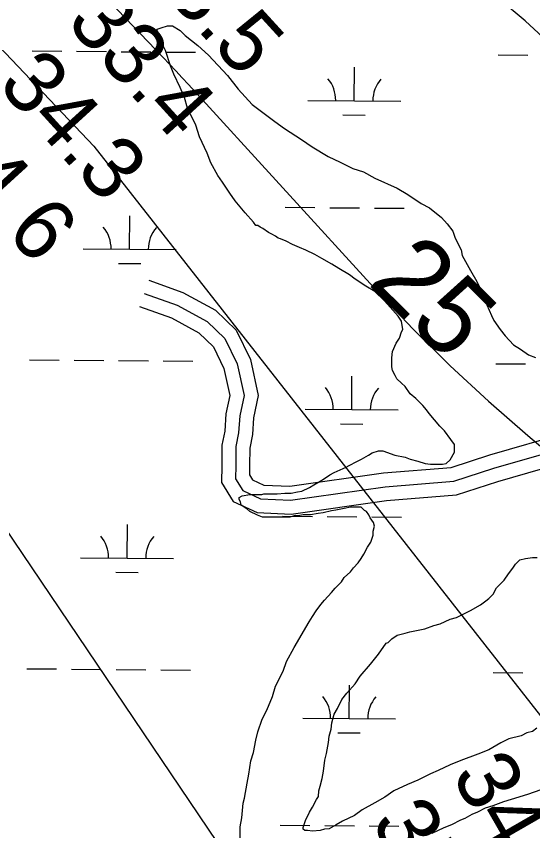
# Model space of a CAD drawing. Extents: x 3271442 to 3309282, y 752266 to 777610.
# Drawn here: x 3294405 to 3294961, y 766109 to 766986 of the extents above; entities that cross this region are included whole.
import ezdxf

# ---------------------------------------------------------------- set-up
doc = ezdxf.new("R2010")
doc.units = 0
for name, color, linetype in [('V-RIVR-EDGE', 7, 'Continuous'), ('V-RIVR-RANG', 7, 'Continuous'), ('V-ROAD-CNTR', 7, 'Continuous'), ('V-SITE-VEGE', 7, 'Continuous'), ('V-TOPO-MAJR', 7, 'Continuous'), ('V-TOPO-MAJR-IDEN', 7, 'Continuous'), ('V-TOPO-MINR', 7, 'Continuous'), ('V-WETL-SWMP', 7, 'Continuous')]:
    doc.layers.add(name, color=color, linetype=linetype)

msp = doc.modelspace()

# ---------------------------------------------------------------- linework, layer by layer
at = {"layer": 'V-RIVR-EDGE'}
msp.add_spline([(3294767.35, 765164.01), (3294784.11, 765178.66), (3294798.84, 765195.35), (3294804.58, 765203.91), (3294811.53, 765210.01), (3294826.66, 765224.25), (3294838.92, 765234.83), (3294842.61, 765242.57), (3294846.3, 765247.05), (3294847.53, 765250.31), (3294847.95, 765254.39), (3294845.1, 765258.07), (3294841.84, 765259.3), (3294830.83, 765261.37), (3294820.22, 765261.8), (3294801.86, 765262.26), (3294788.4, 765261.07), (3294777.39, 765263.13), (3294769.65, 765268.46), (3294767.21, 765273.77), (3294764.39, 765288.87), (3294755.86, 765300.72), (3294743.65, 765315.03), (3294737.15, 765324.02), (3294728.61, 765336.28), (3294719.25, 765346.92), (3294713.95, 765349.38), (3294701.72, 765353.08), (3294698.47, 765356.35), (3294693.59, 765362.89), (3294690.35, 765373.51), (3294687.91, 765378.41), (3294681.4, 765385.77), (3294677.34, 765390.67), (3294668.36, 765392.74), (3294659.81, 765400.1), (3294647.2, 765412.78), (3294631.33, 765432.4), (3294612.21, 765452.85), (3294588.59, 765472.49), (3294570.27, 765486), (3294538.1, 765512.19), (3294486.8, 765555.57), (3294425.32, 765604.68), (3294374.41, 765641.12), (3294318.2, 765680.02), (3294242.85, 765733.65), (3294134.53, 765815.52), (3294069.78, 765866.27), (3294021.32, 765900.25), (3293981.37, 765915.85), (3293912.08, 765942.95), (3293878.25, 765958.54), (3293835.07, 765983.13), (3293820.41, 765997.03), (3293805.77, 766013.8), (3293793.57, 766029.33), (3293787.88, 766039.55), (3293784.63, 766044.45), (3293779.33, 766046.91), (3293774.43, 766047.33), (3293763.41, 766042.87), (3293761.37, 766042.06), (3293756.88, 766043.29), (3293754.84, 766041.67), (3293762.15, 766027.78), (3293759.69, 766024.11), (3293755.61, 766025.35), (3293750.73, 766031.07), (3293744.64, 766041.29), (3293733.66, 766059.67), (3293729.6, 766066.62), (3293726.78, 766079.68), (3293723.13, 766089.89), (3293718.66, 766095.2), (3293712.55, 766099.71), (3293699.08, 766099.74), (3293692.14, 766096.9), (3293679.49, 766097.34), (3293669.3, 766099.81), (3293661.57, 766108.4), (3293659.95, 766112.49), (3293660.79, 766123.91), (3293660, 766132.89), (3293656.75, 766140.24), (3293651.06, 766146.78), (3293641.28, 766152.11), (3293630.27, 766154.99), (3293617.62, 766155.84), (3293614.78, 766159.92), (3293595.66, 766182.41), (3293580.59, 766195.1), (3293564.3, 766204.93), (3293528.04, 766225.42), (3293500.77, 766251.6), (3293484.89, 766264.28), (3293463.71, 766281.06), (3293448.25, 766298.24), (3293430.75, 766315.01), (3293416.92, 766331.36), (3293392.92, 766359.98), (3293377.47, 766382.87), (3293338.87, 766446.61), (3293307.19, 766505.03), (3293288.91, 766539.35)], degree=3, dxfattribs=at)
at = {"layer": 'V-ROAD-CNTR'}
for points in [[(3294548.27, 766701.96), (3294584.9, 766688.92), (3294620.08, 766669.79), (3294642.33, 766648.24), (3294657.61, 766616.81), (3294665.96, 766577.9), (3294660.88, 766553.96), (3294659.64, 766535.72), (3294656.81, 766521.28), (3294656.65, 766502.4), (3294656.57, 766492.47), (3294659.87, 766487.11), (3294671.99, 766481.44), (3294699.98, 766480.13), (3294800.78, 766494.5), (3294873.56, 766500.46), (3294915.24, 766514.03), (3294997.4, 766537.66)], [(3294543.24, 766687.82), (3294578.77, 766675.19), (3294611.11, 766657.59), (3294629.99, 766639.3), (3294643.33, 766611.88), (3294650.62, 766577.88), (3294645.99, 766556.03), (3294644.74, 766537.68), (3294641.83, 766522.79), (3294641.65, 766502.52), (3294641.54, 766488.28), (3294649.45, 766475.43), (3294668.32, 766466.59), (3294700.69, 766465.08), (3294802.45, 766479.59), (3294876.54, 766485.66), (3294919.64, 766499.68), (3295000.92, 766523.07)], [(3294538.22, 766673.69), (3294572.63, 766661.45), (3294602.15, 766645.4), (3294617.66, 766630.37), (3294629.04, 766606.96), (3294635.29, 766577.86), (3294631.1, 766558.11), (3294629.83, 766539.63), (3294626.84, 766524.31), (3294626.65, 766502.65), (3294626.5, 766484.09), (3294639.03, 766463.75), (3294664.66, 766451.75), (3294701.41, 766450.03), (3294804.12, 766464.68), (3294879.51, 766470.85), (3294924.03, 766485.34), (3295004.45, 766508.47)]]:
    msp.add_lwpolyline(points, dxfattribs=at)
at = {"layer": 'V-SITE-VEGE'}
for points in [[(3294725.81, 766481.51), (3294732.63, 766485.59), (3294737.4, 766488.31), (3294742.86, 766492.4), (3294747.64, 766495.12), (3294760.59, 766500.56), (3294764, 766502.6), (3294772.19, 766506.68), (3294776.96, 766509.4), (3294784.47, 766513.48), (3294788.56, 766516.21), (3294795.38, 766518.24), (3294800.15, 766518.24), (3294813.1, 766513.45), (3294824, 766511.4), (3294829.45, 766509.35), (3294837.63, 766507.29), (3294845.81, 766504.56), (3294851.26, 766503.87), (3294864.21, 766503.86), (3294868.3, 766504.53), (3294872.4, 766508.62), (3294877.18, 766516.8), (3294877.19, 766524.97), (3294873.1, 766530.43), (3294866.29, 766539.98), (3294861.53, 766544.76), (3294849.95, 766558.41), (3294847.23, 766562.5), (3294843.15, 766567.28), (3294835.66, 766574.78), (3294829.52, 766579.56), (3294824.08, 766587.74), (3294820, 766591.16), (3294815.23, 766595.93), (3294813.19, 766599.34), (3294810.46, 766604.8), (3294809.79, 766608.89), (3294809.8, 766618.44), (3294810.49, 766625.25), (3294814.59, 766634.11), (3294818, 766639.56), (3294820.05, 766646.37), (3294821.42, 766649.1), (3294820.06, 766657.96), (3294816.66, 766663.42), (3294807.81, 766672.97), (3294801.68, 766679.8), (3294791.47, 766690.03), (3294781.93, 766695.49), (3294770.35, 766703.01), (3294764.22, 766707.78), (3294752.64, 766714.61), (3294745.15, 766719.39), (3294734.25, 766725.54), (3294726.75, 766729.64), (3294717.21, 766734.42), (3294710.4, 766737.15), (3294702.9, 766740.57), (3294696.09, 766743.98), (3294689.96, 766746.71), (3294687.23, 766747.4), (3294684.51, 766749.45), (3294680.42, 766751.5), (3294677.02, 766753.55), (3294670.88, 766757.64), (3294668.16, 766759.01), (3294665.43, 766761.06), (3294663.39, 766761.06), (3294660.67, 766764.47), (3294651.81, 766774.7), (3294640.92, 766787.67), (3294635.48, 766795.85), (3294627.31, 766807.45), (3294622.55, 766814.95), (3294615.06, 766828.6), (3294610.98, 766838.82), (3294602.82, 766856.56), (3294598.75, 766868.83), (3294589.9, 766887.24), (3294586.51, 766898.84), (3294581.75, 766909.75), (3294574.94, 766924.07), (3294571.55, 766932.94), (3294566.11, 766949.3), (3294562.03, 766957.49), (3294559.99, 766962.26), (3294558.63, 766968.4), (3294557.27, 766970.45), (3294557.27, 766972.49), (3294561.36, 766973.85), (3294568.19, 766975.89), (3294573.64, 766975.88), (3294581.81, 766971.1), (3294587.26, 766965.64), (3294600.88, 766954.72), (3294612.46, 766944.48), (3294632.89, 766922.65), (3294644.46, 766907.64), (3294659.44, 766891.27), (3294683.96, 766872.83)], [(3294683.96, 766872.83), (3294694.17, 766865.32), (3294712.57, 766853.71), (3294724.15, 766845.52), (3294741.18, 766835.28), (3294754.12, 766829.13), (3294767.75, 766822.3), (3294779.34, 766818.88), (3294791.6, 766812.05), (3294815.44, 766801.11), (3294827.03, 766794.29), (3294841.33, 766784.73), (3294850.19, 766779.95), (3294863.13, 766769.71), (3294869.25, 766762.88), (3294875.38, 766754.7), (3294878.1, 766747.2), (3294884.22, 766734.92), (3294885.58, 766728.79), (3294894.43, 766712.42), (3294901.23, 766700.82), (3294908.71, 766684.45), (3294912.11, 766675.59), (3294916.87, 766663.99), (3294919.59, 766658.54), (3294926.4, 766648.99), (3294931.84, 766642.17), (3294940.69, 766632.61), (3294948.19, 766627.83), (3294957.04, 766621.69), (3294964.54, 766618.95)], [(3294646.32, 766095.08), (3294646.35, 766113.49), (3294648.4, 766123.03), (3294649.78, 766138.71), (3294651.15, 766144.16), (3294653.89, 766160.52), (3294655.95, 766170.06), (3294658.01, 766184.37), (3294660.74, 766193.23), (3294663.48, 766206.86), (3294665.54, 766215.72), (3294670.33, 766229.35), (3294675.11, 766238.89), (3294681.26, 766253.88), (3294684.68, 766264.78), (3294692.88, 766281.13), (3294696.29, 766291.35), (3294704.49, 766306.34), (3294720.88, 766334.27), (3294724.3, 766339.72), (3294728.39, 766345.85), (3294733.17, 766352.66), (3294737.26, 766357.43), (3294744.77, 766365.6), (3294748.87, 766370.37), (3294755.69, 766377.18), (3294758.42, 766381.95), (3294765.25, 766388.08), (3294768.66, 766392.16), (3294773.44, 766397.61), (3294776.85, 766402.38), (3294779.58, 766407.15), (3294783.68, 766414.64), (3294787.09, 766420.09), (3294789.83, 766427.59), (3294789.83, 766431.68), (3294791.2, 766437.13), (3294789.84, 766441.22), (3294786.44, 766446), (3294785.08, 766449.41), (3294782.36, 766452.82), (3294780.31, 766454.19), (3294776.91, 766457.59), (3294765.32, 766457.61), (3294758.5, 766456.25), (3294749.64, 766454.22), (3294744.87, 766453.54), (3294736, 766451.5), (3294730.55, 766450.83), (3294722.36, 766449.47), (3294714.18, 766449.48), (3294710.78, 766448.8), (3294704.64, 766448.13), (3294699.87, 766446.77), (3294670.56, 766446.8), (3294665.1, 766448.85), (3294656.93, 766452.95), (3294653.52, 766455.68), (3294647.39, 766459.78), (3294646.71, 766463.19), (3294645.35, 766465.91), (3294645.36, 766467.96), (3294648.77, 766470), (3294656.95, 766471.36), (3294669.9, 766471.34), (3294671.95, 766472.02), (3294686.26, 766472.01), (3294694.44, 766472.68), (3294701.26, 766472.67), (3294708.08, 766474.03), (3294712.85, 766474.7), (3294721.03, 766478.78), (3294725.81, 766481.51)], [(3294965.88, 766219.52), (3294961.11, 766216.12), (3294954.97, 766214.76), (3294948.83, 766211.36), (3294935.88, 766207.97), (3294927.01, 766203.89), (3294914.05, 766196.4), (3294902.46, 766191.64), (3294884.05, 766184.85), (3294872.45, 766180.09), (3294859.49, 766173.97), (3294851.31, 766170.57), (3294837.67, 766163.76), (3294826.76, 766159), (3294811.75, 766152.2), (3294802.2, 766145.4), (3294791.29, 766139.27), (3294777.65, 766131.79), (3294769.46, 766125.66), (3294756.5, 766119.54), (3294749.68, 766115.46), (3294742.18, 766111.38), (3294737.41, 766110.7), (3294732.63, 766109.34), (3294724.45, 766108.67), (3294719, 766109.35), (3294716.27, 766109.36), (3294714.23, 766110.72), (3294714.23, 766112.77), (3294716.97, 766120.26), (3294721.07, 766129.12), (3294724.48, 766134.57), (3294728.58, 766142.75), (3294730.63, 766146.15), (3294731.32, 766152.29), (3294732.68, 766157.06), (3294734.74, 766165.23), (3294736.11, 766173.41), (3294737.48, 766185), (3294739.54, 766192.5), (3294741.6, 766204.08), (3294742.28, 766210.9), (3294744.34, 766218.4), (3294745.03, 766225.21), (3294747.76, 766234.75), (3294751.18, 766240.88), (3294755.96, 766250.42), (3294761.42, 766257.23), (3294770.29, 766267.45), (3294775.76, 766275.62), (3294786.68, 766288.56), (3294795.55, 766299.46), (3294803.74, 766311.04), (3294805.79, 766311.72), (3294809.88, 766315.81), (3294815.34, 766319.89), (3294824.2, 766321.93), (3294828.98, 766323.28), (3294845.34, 766326.68), (3294854.89, 766330.07), (3294861.7, 766332.11), (3294872.62, 766336.87), (3294879.44, 766338.91), (3294894.44, 766346.39), (3294905.35, 766352.51), (3294910.81, 766356.6), (3294914.22, 766359.32), (3294919, 766364.09), (3294922.42, 766370.9), (3294930.6, 766379.07), (3294935.38, 766385.88), (3294940.16, 766392.01), (3294942.89, 766396.1), (3294947.67, 766400.87), (3294953.81, 766402.22), (3294961.31, 766403.58), (3294966.08, 766403.58)], [(3294853.29, 766106.49), (3294866.25, 766112.61), (3294874.43, 766116.01), (3294883.98, 766120.77), (3294888.75, 766122.81), (3294896.25, 766126.89), (3294902.39, 766129.61), (3294910.58, 766133.69), (3294918.76, 766136.41), (3294930.35, 766140.49), (3294938.54, 766143.21), (3294956.26, 766148.64), (3294970.58, 766153.4)]]:
    msp.add_lwpolyline(points, dxfattribs=at)
at = {"layer": 'V-TOPO-MAJR'}
for points in [[(3295685.65, 766055.28), (3295639.02, 766117.6), (3295592.8, 766180.23), (3295546.86, 766243.07), (3295497.04, 766311.7), (3295476.08, 766340.27), (3295454.93, 766368.7), (3295433.5, 766396.92), (3295411.89, 766425), (3295101.12, 766824.58), (3295054.76, 766879.8), (3295005.88, 766932.49), (3294953.2, 766981.39), (3294898, 767027.76), (3294783.75, 767116.67), (3294318.83, 767453.55)], [(3294326.64, 767189.16), (3294563.51, 766941.91), (3294570.4, 766934.66), (3294577.26, 766927.38), (3294584.06, 766920.06), (3294590.83, 766912.7), (3294794.1, 766690.14), (3294832.79, 766649.42), (3294872.5, 766609.76), (3294913.74, 766571.7), (3294956, 766534.7), (3295016.04, 766484.18)]]:
    msp.add_lwpolyline(points, dxfattribs=at)
at = {"layer": 'V-TOPO-MINR'}
for points in [[(3293748.46, 767626.29), (3294488.88, 766846.38), (3295047.94, 766133.04), (3295404.19, 765592.84)], [(3294681.6, 766008.15), (3293803.52, 767309.82)]]:
    msp.add_lwpolyline(points, dxfattribs=at)
at = {"layer": 'V-WETL-SWMP'}
for p, q in [((3294422.41, 766948.94), (3294454.41, 766948.68)), ((3294470.41, 766948.54), (3294502.41, 766948.28)), ((3294518.41, 766948.15), (3294550.41, 766947.89)), ((3294566.41, 766947.75), (3294598.41, 766947.49)), ((3294924.3, 766944.81), (3294956.3, 766944.54)), ((3294769.3, 766895.34), (3294769.6, 766931.34)), ((3294719.3, 766895.75), (3294819.3, 766894.93)), ((3294757.17, 766880.01), (3294781.17, 766879.81)), ((3294694.94, 766780.52), (3294726.94, 766780.25)), ((3294742.94, 766780.12), (3294774.94, 766779.86)), ((3294790.94, 766779.72), (3294822.94, 766779.46)), ((3294527.5, 766735.46), (3294527.8, 766771.46)), ((3294477.5, 766735.88), (3294577.5, 766735.05)), ((3294515.38, 766720.13), (3294539.37, 766719.93)), ((3294419.67, 766616.28), (3294451.67, 766616.01)), ((3294467.67, 766615.88), (3294499.67, 766615.62)), ((3294515.67, 766615.49), (3294547.67, 766615.22)), ((3294563.67, 766615.09), (3294595.67, 766614.83)), ((3294921.56, 766612.14), (3294953.56, 766611.88)), ((3294766.56, 766562.68), (3294766.86, 766598.67)), ((3294716.56, 766563.09), (3294816.56, 766562.26)), ((3294754.43, 766547.34), (3294778.43, 766547.15)), ((3294692.2, 766447.85), (3294724.2, 766447.59)), ((3294740.2, 766447.46), (3294772.2, 766447.19)), ((3294788.2, 766447.06), (3294820.2, 766446.8)), ((3294524.76, 766402.8), (3294525.06, 766438.8)), ((3294474.76, 766403.21), (3294574.76, 766402.39)), ((3294512.64, 766387.47), (3294536.63, 766387.27)), ((3294416.93, 766283.61), (3294448.93, 766283.35)), ((3294464.93, 766283.22), (3294496.93, 766282.95)), ((3294512.93, 766282.82), (3294544.93, 766282.56)), ((3294560.93, 766282.43), (3294592.93, 766282.16)), ((3294918.82, 766279.48), (3294950.82, 766279.22)), ((3294763.82, 766230.01), (3294764.12, 766266.01)), ((3294713.82, 766230.42), (3294813.82, 766229.6)), ((3294751.69, 766214.68), (3294775.69, 766214.48)), ((3294689.46, 766115.19), (3294721.46, 766114.93)), ((3294737.46, 766114.79), (3294769.46, 766114.53)), ((3294785.46, 766114.4), (3294817.46, 766114.13))]:
    msp.add_line(p, q, dxfattribs=at)
for centre, start, end in [((3294714.06, 766896.27), 358.75626, 40.29992), ((3294824.54, 766895.36), 138.75625, 180.29991), ((3294472.27, 766736.39), 358.75626, 40.29992), ((3294582.75, 766735.48), 138.75625, 180.29991), ((3294711.32, 766563.61), 358.75626, 40.29992), ((3294821.8, 766562.7), 138.75625, 180.29991), ((3294469.53, 766403.73), 358.75626, 40.29992), ((3294580.01, 766402.82), 138.75625, 180.29991), ((3294708.58, 766230.94), 358.75626, 40.29992), ((3294819.06, 766230.03), 138.75625, 180.29991)]:
    msp.add_arc(centre, 35.25, start, end, dxfattribs=at)

# ---------------------------------------------------------------- texts
at = {"layer": 'V-RIVR-RANG'}
for s, rotation, p in [('23.5', 312.36833, (3294531.57, 767046.65)), ('33.4', 312.36833, (3294457.86, 766979.08)), ('34.3', 312.36833, (3294384.14, 766911.51)), ('34.6', 312.36833, (3294309.18, 766845.3)), ('34.3', 299.93833, (3294873.13, 766169.06)), ('35.5', 299.93833, (3294786.6, 766118.94))]:
    msp.add_text(s, height=67, rotation=rotation, dxfattribs=at).set_placement(p)
at = {"layer": 'V-TOPO-MAJR-IDEN'}
msp.add_text('25', height=83, rotation=315.35302, dxfattribs=at).set_placement((3294782.81, 766698.79))

doc.saveas('drawing.dxf')
